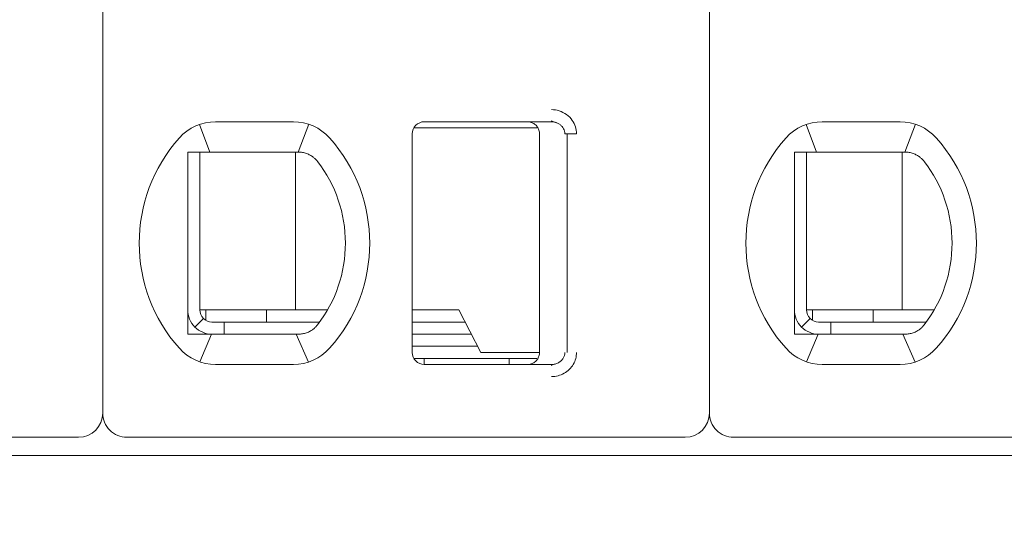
# Model space of a CAD drawing. Header units: millimetres. Extents: x -1114 to 1396, y -630 to 631.
# Tile 442 of 656: x 399.21 to 407.33, y -472.77 to -468.61. Entities that reach past the tile are written whole.
import ezdxf

# ---------------------------------------------------------------- set-up
doc = ezdxf.new("R2010")
doc.units = ezdxf.units.MM
doc.header["$MEASUREMENT"] = 0

msp = doc.modelspace()

# ---------------------------------------------------------------- linework, layer by layer
at = {"lineweight": 18}
for points, knots in [([(1038.9843, -629.7647), (1038.9843, -629.7647), (-1111.4882, -629.7647), (-1111.4882, -629.7647), (-1111.4882, -629.7647), (-1111.4882, -629.7647), (-1111.4882, 630.7883), (-1111.4882, 630.7883), (-1111.4882, 630.7883), (-1111.4882, 630.7883), (1038.9843, 630.7883), (1038.9843, 630.7883)], [0, 0, 0, 0, 0.333333, 0.333333, 0.333333, 0.333333, 0.666667, 0.666667, 0.666667, 0.666667, 1, 1, 1, 1]), ([(403.5927, -469.3466), (403.6147, -469.3464), (403.6358, -469.3497), (403.6569, -469.3565), (403.6569, -469.3565), (403.678, -469.3633), (403.6991, -469.3735), (403.7177, -469.3871), (403.7177, -469.3871), (403.7362, -469.4008), (403.7523, -469.4177), (403.7645, -469.435), (403.7645, -469.435), (403.7767, -469.4522), (403.785, -469.4697), (403.7907, -469.4882), (403.7907, -469.4882), (403.7965, -469.5067), (403.7996, -469.5263), (403.7997, -469.5466)], [0, 0, 0, 0, 0.2, 0.2, 0.2, 0.2, 0.4, 0.4, 0.4, 0.4, 0.6, 0.6, 0.6, 0.6, 0.8, 0.8, 0.8, 0.8, 1, 1, 1, 1]), ([(402.5452, -469.4466), (402.5187, -469.4466), (402.4933, -469.4571), (402.4745, -469.4759), (402.4745, -469.4759), (402.4558, -469.4946), (402.4452, -469.5201), (402.4452, -469.5466)], [0, 0, 0, 0, 0.5, 0.5, 0.5, 0.5, 1, 1, 1, 1]), ([(402.5452, -469.4466), (402.5187, -469.4466), (402.4933, -469.4571), (402.4745, -469.4759), (402.4745, -469.4759), (402.4558, -469.4946), (402.4452, -469.5201), (402.4452, -469.5466)], [0, 0, 0, 0, 0.5, 0.5, 0.5, 0.5, 1, 1, 1, 1]), ([(403.3952, -469.4466), (403.4058, -469.4466), (403.4162, -469.4483), (403.4262, -469.4515), (403.4262, -469.4515), (403.4362, -469.4548), (403.4457, -469.4596), (403.4541, -469.4658), (403.4541, -469.4658), (403.4626, -469.4719), (403.4701, -469.4794), (403.4762, -469.4879), (403.4762, -469.4879), (403.4823, -469.4964), (403.4872, -469.5059), (403.4904, -469.5158), (403.4904, -469.5158), (403.4936, -469.5258), (403.4952, -469.5362), (403.4952, -469.5466)], [0, 0, 0, 0, 0.2, 0.2, 0.2, 0.2, 0.4, 0.4, 0.4, 0.4, 0.6, 0.6, 0.6, 0.6, 0.8, 0.8, 0.8, 0.8, 1, 1, 1, 1]), ([(403.5927, -469.4466), (403.6014, -469.4466), (403.6102, -469.4475), (403.6187, -469.4494), (403.6187, -469.4494), (403.627, -469.4512), (403.6352, -469.454), (403.6429, -469.4575), (403.6429, -469.4575), (403.6505, -469.461), (403.6577, -469.4654), (403.6642, -469.4704), (403.6642, -469.4704), (403.6704, -469.4752), (403.676, -469.4806), (403.6809, -469.4865), (403.6809, -469.4865), (403.6855, -469.4919), (403.6894, -469.4978), (403.6926, -469.5041), (403.6926, -469.5041), (403.6959, -469.5103), (403.6984, -469.5169), (403.7002, -469.5236), (403.7002, -469.5236), (403.7021, -469.5312), (403.7031, -469.5389), (403.7031, -469.5466)], [0, 0, 0, 0, 0.142857, 0.142857, 0.142857, 0.142857, 0.285714, 0.285714, 0.285714, 0.285714, 0.428571, 0.428571, 0.428571, 0.428571, 0.571429, 0.571429, 0.571429, 0.571429, 0.714286, 0.714286, 0.714286, 0.714286, 0.857143, 0.857143, 0.857143, 0.857143, 1, 1, 1, 1]), ([(400.5952, -469.6966), (400.602, -469.6966), (400.6088, -469.6966), (400.6156, -469.6966), (400.6156, -469.6966), (400.6224, -469.6966), (400.6292, -469.6966), (400.6361, -469.6966), (400.6361, -469.6966), (400.643, -469.6966), (400.6498, -469.6966), (400.6567, -469.6966)], [0, 0, 0, 0, 0.333333, 0.333333, 0.333333, 0.333333, 0.666667, 0.666667, 0.666667, 0.666667, 1, 1, 1, 1]), ([(400.5952, -469.6966), (400.5952, -469.7475), (400.5952, -469.8), (400.5952, -469.855), (400.5952, -469.855), (400.5952, -469.8824), (400.5952, -469.9105), (400.5952, -469.9395), (400.5952, -469.9395), (400.5952, -469.9539), (400.5952, -469.9686), (400.5952, -469.9835), (400.5952, -469.9835), (400.5952, -469.9984), (400.5952, -470.0136), (400.5952, -470.029), (400.5952, -470.029), (400.5952, -470.0597), (400.5952, -470.0913), (400.5952, -470.124), (400.5952, -470.124), (400.5952, -470.1567), (400.5952, -470.1905), (400.5952, -470.2259), (400.5952, -470.2259), (400.5952, -470.2436), (400.5952, -470.2615), (400.5952, -470.2796), (400.5952, -470.2796), (400.5952, -470.2977), (400.5952, -470.316), (400.5952, -470.3345), (400.5952, -470.3345), (400.5952, -470.353), (400.5952, -470.3717), (400.5952, -470.3907), (400.5952, -470.3907), (400.5952, -470.4097), (400.5952, -470.4289), (400.5952, -470.4479), (400.5952, -470.4479), (400.5952, -470.486), (400.5952, -470.5235), (400.5952, -470.5606), (400.5952, -470.5606), (400.5952, -470.5699), (400.5952, -470.5791), (400.5952, -470.5883), (400.5952, -470.5883), (400.5952, -470.5975), (400.5952, -470.6067), (400.5952, -470.6158), (400.5952, -470.6158), (400.5952, -470.634), (400.5952, -470.6519), (400.5952, -470.6693), (400.5952, -470.6693), (400.5952, -470.7043), (400.5952, -470.7379), (400.5952, -470.7706), (400.5952, -470.7706), (400.5952, -470.7869), (400.5952, -470.803), (400.5952, -470.8189), (400.5952, -470.8189), (400.5952, -470.8347), (400.5952, -470.8504), (400.5952, -470.8657), (400.5952, -470.8657), (400.5952, -470.8964), (400.5952, -470.9259), (400.5952, -470.9547), (400.5952, -470.9547), (400.5952, -470.9835), (400.5952, -471.0114), (400.5952, -471.0388), (400.5952, -471.0388), (400.5952, -471.0935), (400.5952, -471.1458), (400.5952, -471.1966)], [0, 0, 0, 0, 0.05, 0.05, 0.05, 0.05, 0.1, 0.1, 0.1, 0.1, 0.15, 0.15, 0.15, 0.15, 0.2, 0.2, 0.2, 0.2, 0.25, 0.25, 0.25, 0.25, 0.3, 0.3, 0.3, 0.3, 0.35, 0.35, 0.35, 0.35, 0.4, 0.4, 0.4, 0.4, 0.45, 0.45, 0.45, 0.45, 0.5, 0.5, 0.5, 0.5, 0.55, 0.55, 0.55, 0.55, 0.6, 0.6, 0.6, 0.6, 0.65, 0.65, 0.65, 0.65, 0.7, 0.7, 0.7, 0.7, 0.75, 0.75, 0.75, 0.75, 0.8, 0.8, 0.8, 0.8, 0.85, 0.85, 0.85, 0.85, 0.9, 0.9, 0.9, 0.9, 0.95, 0.95, 0.95, 0.95, 1, 1, 1, 1]), ([(400.8244, -469.6966), (400.8193, -469.6966), (400.8141, -469.6966), (400.8088, -469.6966), (400.8088, -469.6966), (400.8035, -469.6966), (400.7982, -469.6966), (400.7928, -469.6966), (400.7928, -469.6966), (400.7874, -469.6966), (400.7819, -469.6966), (400.7763, -469.6966), (400.7763, -469.6966), (400.7706, -469.6966), (400.7648, -469.6966), (400.7588, -469.6966), (400.7588, -469.6966), (400.7529, -469.6966), (400.7467, -469.6966), (400.7405, -469.6966), (400.7405, -469.6966), (400.7342, -469.6966), (400.7278, -469.6966), (400.7212, -469.6966), (400.7212, -469.6966), (400.7146, -469.6966), (400.7078, -469.6966), (400.7009, -469.6966), (400.7009, -469.6966), (400.6939, -469.6966), (400.6868, -469.6966), (400.6794, -469.6966), (400.6794, -469.6966), (400.6721, -469.6966), (400.6645, -469.6966), (400.6567, -469.6966)], [0, 0, 0, 0, 0.111111, 0.111111, 0.111111, 0.111111, 0.222222, 0.222222, 0.222222, 0.222222, 0.333333, 0.333333, 0.333333, 0.333333, 0.444444, 0.444444, 0.444444, 0.444444, 0.555556, 0.555556, 0.555556, 0.555556, 0.666667, 0.666667, 0.666667, 0.666667, 0.777778, 0.777778, 0.777778, 0.777778, 0.888889, 0.888889, 0.888889, 0.888889, 1, 1, 1, 1]), ([(401.5076, -469.6966), (401.5029, -469.6966), (401.4983, -469.6966), (401.4936, -469.6966), (401.4936, -469.6966), (401.4889, -469.6966), (401.4843, -469.6966), (401.4797, -469.6966), (401.4797, -469.6966), (401.4751, -469.6966), (401.4706, -469.6966), (401.4661, -469.6966)], [0, 0, 0, 0, 0.333333, 0.333333, 0.333333, 0.333333, 0.666667, 0.666667, 0.666667, 0.666667, 1, 1, 1, 1]), ([(401.6053, -469.7221), (401.595, -469.7163), (401.5843, -469.7115), (401.5735, -469.7078), (401.5735, -469.7078), (401.5627, -469.704), (401.5517, -469.7012), (401.5407, -469.6994), (401.5407, -469.6994), (401.5297, -469.6975), (401.5186, -469.6966), (401.5076, -469.6966)], [0, 0, 0, 0, 0.333333, 0.333333, 0.333333, 0.333333, 0.666667, 0.666667, 0.666667, 0.666667, 1, 1, 1, 1]), ([(401.6659, -469.7744), (401.6607, -469.7676), (401.6549, -469.761), (401.6486, -469.7547), (401.6486, -469.7547), (401.6423, -469.7485), (401.6355, -469.7425), (401.6282, -469.737), (401.6282, -469.737), (401.621, -469.7316), (401.6133, -469.7266), (401.6053, -469.7221)], [0, 0, 0, 0, 0.333333, 0.333333, 0.333333, 0.333333, 0.666667, 0.666667, 0.666667, 0.666667, 1, 1, 1, 1]), ([(405.5952, -469.6966), (405.602, -469.6966), (405.6088, -469.6966), (405.6156, -469.6966), (405.6156, -469.6966), (405.6224, -469.6966), (405.6292, -469.6966), (405.6361, -469.6966), (405.6361, -469.6966), (405.643, -469.6966), (405.6498, -469.6966), (405.6567, -469.6966)], [0, 0, 0, 0, 0.333333, 0.333333, 0.333333, 0.333333, 0.666667, 0.666667, 0.666667, 0.666667, 1, 1, 1, 1]), ([(405.5952, -469.6966), (405.5952, -469.7475), (405.5952, -469.8), (405.5952, -469.855), (405.5952, -469.855), (405.5952, -469.8824), (405.5952, -469.9105), (405.5952, -469.9395), (405.5952, -469.9395), (405.5952, -469.9539), (405.5952, -469.9686), (405.5952, -469.9835), (405.5952, -469.9835), (405.5952, -469.9984), (405.5952, -470.0136), (405.5952, -470.029), (405.5952, -470.029), (405.5952, -470.0597), (405.5952, -470.0913), (405.5952, -470.124), (405.5952, -470.124), (405.5952, -470.1567), (405.5952, -470.1905), (405.5952, -470.2259), (405.5952, -470.2259), (405.5952, -470.2436), (405.5952, -470.2615), (405.5952, -470.2796), (405.5952, -470.2796), (405.5952, -470.2977), (405.5952, -470.316), (405.5952, -470.3345), (405.5952, -470.3345), (405.5952, -470.353), (405.5952, -470.3717), (405.5952, -470.3907), (405.5952, -470.3907), (405.5952, -470.4097), (405.5952, -470.4289), (405.5952, -470.4479), (405.5952, -470.4479), (405.5952, -470.486), (405.5952, -470.5235), (405.5952, -470.5606), (405.5952, -470.5606), (405.5952, -470.5699), (405.5952, -470.5791), (405.5952, -470.5883), (405.5952, -470.5883), (405.5952, -470.5975), (405.5952, -470.6067), (405.5952, -470.6158), (405.5952, -470.6158), (405.5952, -470.634), (405.5952, -470.6519), (405.5952, -470.6693), (405.5952, -470.6693), (405.5952, -470.7043), (405.5952, -470.7379), (405.5952, -470.7706), (405.5952, -470.7706), (405.5952, -470.7869), (405.5952, -470.803), (405.5952, -470.8189), (405.5952, -470.8189), (405.5952, -470.8347), (405.5952, -470.8504), (405.5952, -470.8657), (405.5952, -470.8657), (405.5952, -470.8964), (405.5952, -470.9259), (405.5952, -470.9547), (405.5952, -470.9547), (405.5952, -470.9835), (405.5952, -471.0114), (405.5952, -471.0388), (405.5952, -471.0388), (405.5952, -471.0935), (405.5952, -471.1458), (405.5952, -471.1966)], [0, 0, 0, 0, 0.05, 0.05, 0.05, 0.05, 0.1, 0.1, 0.1, 0.1, 0.15, 0.15, 0.15, 0.15, 0.2, 0.2, 0.2, 0.2, 0.25, 0.25, 0.25, 0.25, 0.3, 0.3, 0.3, 0.3, 0.35, 0.35, 0.35, 0.35, 0.4, 0.4, 0.4, 0.4, 0.45, 0.45, 0.45, 0.45, 0.5, 0.5, 0.5, 0.5, 0.55, 0.55, 0.55, 0.55, 0.6, 0.6, 0.6, 0.6, 0.65, 0.65, 0.65, 0.65, 0.7, 0.7, 0.7, 0.7, 0.75, 0.75, 0.75, 0.75, 0.8, 0.8, 0.8, 0.8, 0.85, 0.85, 0.85, 0.85, 0.9, 0.9, 0.9, 0.9, 0.95, 0.95, 0.95, 0.95, 1, 1, 1, 1]), ([(405.8244, -469.6966), (405.8193, -469.6966), (405.8141, -469.6966), (405.8088, -469.6966), (405.8088, -469.6966), (405.8035, -469.6966), (405.7982, -469.6966), (405.7928, -469.6966), (405.7928, -469.6966), (405.7874, -469.6966), (405.7819, -469.6966), (405.7763, -469.6966), (405.7763, -469.6966), (405.7706, -469.6966), (405.7648, -469.6966), (405.7588, -469.6966), (405.7588, -469.6966), (405.7529, -469.6966), (405.7467, -469.6966), (405.7405, -469.6966), (405.7405, -469.6966), (405.7342, -469.6966), (405.7278, -469.6966), (405.7212, -469.6966), (405.7212, -469.6966), (405.7146, -469.6966), (405.7078, -469.6966), (405.7009, -469.6966), (405.7009, -469.6966), (405.6939, -469.6966), (405.6868, -469.6966), (405.6794, -469.6966), (405.6794, -469.6966), (405.6721, -469.6966), (405.6645, -469.6966), (405.6567, -469.6966)], [0, 0, 0, 0, 0.111111, 0.111111, 0.111111, 0.111111, 0.222222, 0.222222, 0.222222, 0.222222, 0.333333, 0.333333, 0.333333, 0.333333, 0.444444, 0.444444, 0.444444, 0.444444, 0.555556, 0.555556, 0.555556, 0.555556, 0.666667, 0.666667, 0.666667, 0.666667, 0.777778, 0.777778, 0.777778, 0.777778, 0.888889, 0.888889, 0.888889, 0.888889, 1, 1, 1, 1]), ([(406.5076, -469.6966), (406.5029, -469.6966), (406.4983, -469.6966), (406.4936, -469.6966), (406.4936, -469.6966), (406.4889, -469.6966), (406.4843, -469.6966), (406.4797, -469.6966), (406.4797, -469.6966), (406.4751, -469.6966), (406.4706, -469.6966), (406.4661, -469.6966)], [0, 0, 0, 0, 0.333333, 0.333333, 0.333333, 0.333333, 0.666667, 0.666667, 0.666667, 0.666667, 1, 1, 1, 1]), ([(406.6053, -469.7221), (406.595, -469.7163), (406.5843, -469.7115), (406.5735, -469.7078), (406.5735, -469.7078), (406.5627, -469.704), (406.5517, -469.7012), (406.5407, -469.6994), (406.5407, -469.6994), (406.5297, -469.6975), (406.5186, -469.6966), (406.5076, -469.6966)], [0, 0, 0, 0, 0.333333, 0.333333, 0.333333, 0.333333, 0.666667, 0.666667, 0.666667, 0.666667, 1, 1, 1, 1]), ([(406.6659, -469.7744), (406.6607, -469.7676), (406.6549, -469.761), (406.6486, -469.7547), (406.6486, -469.7547), (406.6423, -469.7485), (406.6355, -469.7425), (406.6282, -469.737), (406.6282, -469.737), (406.621, -469.7316), (406.6133, -469.7266), (406.6053, -469.7221)], [0, 0, 0, 0, 0.333333, 0.333333, 0.333333, 0.333333, 0.666667, 0.666667, 0.666667, 0.666667, 1, 1, 1, 1]), ([(400.5952, -470.9966), (400.5952, -471.0496), (400.6163, -471.1005), (400.6538, -471.138), (400.6538, -471.138), (400.6913, -471.1755), (400.7422, -471.1966), (400.7952, -471.1966)], [0, 0, 0, 0, 0.5, 0.5, 0.5, 0.5, 1, 1, 1, 1]), ([(400.6952, -470.9966), (400.6952, -471.0231), (400.7058, -471.0486), (400.7245, -471.0673), (400.7245, -471.0673), (400.7433, -471.0861), (400.7687, -471.0966), (400.7952, -471.0966)], [0, 0, 0, 0, 0.5, 0.5, 0.5, 0.5, 1, 1, 1, 1]), ([(405.5952, -470.9966), (405.5952, -471.0496), (405.6163, -471.1005), (405.6538, -471.138), (405.6538, -471.138), (405.6913, -471.1755), (405.7422, -471.1966), (405.7952, -471.1966)], [0, 0, 0, 0, 0.5, 0.5, 0.5, 0.5, 1, 1, 1, 1]), ([(405.6952, -470.9966), (405.6952, -471.0231), (405.7058, -471.0486), (405.7245, -471.0673), (405.7245, -471.0673), (405.7433, -471.0861), (405.7687, -471.0966), (405.7952, -471.0966)], [0, 0, 0, 0, 0.5, 0.5, 0.5, 0.5, 1, 1, 1, 1]), ([(401.6053, -471.1711), (401.6136, -471.1665), (401.6214, -471.1613), (401.6287, -471.1558), (401.6287, -471.1558), (401.636, -471.1502), (401.6428, -471.1443), (401.649, -471.1381), (401.649, -471.1381), (401.6552, -471.1319), (401.6608, -471.1254), (401.6659, -471.1188)], [0, 0, 0, 0, 0.333333, 0.333333, 0.333333, 0.333333, 0.666667, 0.666667, 0.666667, 0.666667, 1, 1, 1, 1]), ([(406.6053, -471.1711), (406.6136, -471.1665), (406.6214, -471.1613), (406.6287, -471.1558), (406.6287, -471.1558), (406.636, -471.1502), (406.6428, -471.1443), (406.649, -471.1381), (406.649, -471.1381), (406.6552, -471.1319), (406.6608, -471.1254), (406.6659, -471.1188)], [0, 0, 0, 0, 0.333333, 0.333333, 0.333333, 0.333333, 0.666667, 0.666667, 0.666667, 0.666667, 1, 1, 1, 1]), ([(400.5952, -471.1966), (400.6021, -471.1966), (400.609, -471.1966), (400.6158, -471.1966), (400.6158, -471.1966), (400.6227, -471.1966), (400.6295, -471.1966), (400.6363, -471.1966), (400.6363, -471.1966), (400.6431, -471.1966), (400.6499, -471.1966), (400.6567, -471.1966)], [0, 0, 0, 0, 0.333333, 0.333333, 0.333333, 0.333333, 0.666667, 0.666667, 0.666667, 0.666667, 1, 1, 1, 1]), ([(400.6567, -471.1966), (400.6645, -471.1966), (400.6721, -471.1966), (400.6794, -471.1966), (400.6794, -471.1966), (400.6868, -471.1966), (400.6939, -471.1966), (400.7009, -471.1966), (400.7009, -471.1966), (400.7078, -471.1966), (400.7146, -471.1966), (400.7212, -471.1966), (400.7212, -471.1966), (400.7278, -471.1966), (400.7342, -471.1966), (400.7404, -471.1966), (400.7404, -471.1966), (400.7467, -471.1966), (400.7529, -471.1966), (400.7588, -471.1966), (400.7588, -471.1966), (400.7648, -471.1966), (400.7706, -471.1966), (400.7763, -471.1966), (400.7763, -471.1966), (400.7819, -471.1966), (400.7874, -471.1966), (400.7928, -471.1966), (400.7928, -471.1966), (400.7982, -471.1966), (400.8035, -471.1966), (400.8088, -471.1966), (400.8088, -471.1966), (400.8141, -471.1966), (400.8193, -471.1966), (400.8244, -471.1966)], [0, 0, 0, 0, 0.111111, 0.111111, 0.111111, 0.111111, 0.222222, 0.222222, 0.222222, 0.222222, 0.333333, 0.333333, 0.333333, 0.333333, 0.444444, 0.444444, 0.444444, 0.444444, 0.555556, 0.555556, 0.555556, 0.555556, 0.666667, 0.666667, 0.666667, 0.666667, 0.777778, 0.777778, 0.777778, 0.777778, 0.888889, 0.888889, 0.888889, 0.888889, 1, 1, 1, 1]), ([(401.4661, -471.1966), (401.4706, -471.1966), (401.4751, -471.1966), (401.4797, -471.1966), (401.4797, -471.1966), (401.4843, -471.1966), (401.489, -471.1966), (401.4936, -471.1966), (401.4936, -471.1966), (401.4983, -471.1966), (401.503, -471.1966), (401.5076, -471.1966)], [0, 0, 0, 0, 0.333333, 0.333333, 0.333333, 0.333333, 0.666667, 0.666667, 0.666667, 0.666667, 1, 1, 1, 1]), ([(401.6053, -471.1711), (401.5952, -471.1768), (401.5847, -471.1815), (401.574, -471.1853), (401.574, -471.1853), (401.5632, -471.1891), (401.5523, -471.1919), (401.5412, -471.1938), (401.5412, -471.1938), (401.5301, -471.1957), (401.5189, -471.1966), (401.5076, -471.1966)], [0, 0, 0, 0, 0.333333, 0.333333, 0.333333, 0.333333, 0.666667, 0.666667, 0.666667, 0.666667, 1, 1, 1, 1]), ([(405.5952, -471.1966), (405.6021, -471.1966), (405.609, -471.1966), (405.6158, -471.1966), (405.6158, -471.1966), (405.6227, -471.1966), (405.6295, -471.1966), (405.6363, -471.1966), (405.6363, -471.1966), (405.6431, -471.1966), (405.6499, -471.1966), (405.6567, -471.1966)], [0, 0, 0, 0, 0.333333, 0.333333, 0.333333, 0.333333, 0.666667, 0.666667, 0.666667, 0.666667, 1, 1, 1, 1]), ([(405.6567, -471.1966), (405.6645, -471.1966), (405.6721, -471.1966), (405.6794, -471.1966), (405.6794, -471.1966), (405.6868, -471.1966), (405.6939, -471.1966), (405.7009, -471.1966), (405.7009, -471.1966), (405.7078, -471.1966), (405.7146, -471.1966), (405.7212, -471.1966), (405.7212, -471.1966), (405.7278, -471.1966), (405.7342, -471.1966), (405.7404, -471.1966), (405.7404, -471.1966), (405.7467, -471.1966), (405.7529, -471.1966), (405.7588, -471.1966), (405.7588, -471.1966), (405.7648, -471.1966), (405.7706, -471.1966), (405.7763, -471.1966), (405.7763, -471.1966), (405.7819, -471.1966), (405.7874, -471.1966), (405.7928, -471.1966), (405.7928, -471.1966), (405.7982, -471.1966), (405.8035, -471.1966), (405.8088, -471.1966), (405.8088, -471.1966), (405.8141, -471.1966), (405.8193, -471.1966), (405.8244, -471.1966)], [0, 0, 0, 0, 0.111111, 0.111111, 0.111111, 0.111111, 0.222222, 0.222222, 0.222222, 0.222222, 0.333333, 0.333333, 0.333333, 0.333333, 0.444444, 0.444444, 0.444444, 0.444444, 0.555556, 0.555556, 0.555556, 0.555556, 0.666667, 0.666667, 0.666667, 0.666667, 0.777778, 0.777778, 0.777778, 0.777778, 0.888889, 0.888889, 0.888889, 0.888889, 1, 1, 1, 1]), ([(406.4661, -471.1966), (406.4706, -471.1966), (406.4751, -471.1966), (406.4797, -471.1966), (406.4797, -471.1966), (406.4843, -471.1966), (406.489, -471.1966), (406.4936, -471.1966), (406.4936, -471.1966), (406.4983, -471.1966), (406.503, -471.1966), (406.5076, -471.1966)], [0, 0, 0, 0, 0.333333, 0.333333, 0.333333, 0.333333, 0.666667, 0.666667, 0.666667, 0.666667, 1, 1, 1, 1]), ([(406.6053, -471.1711), (406.5952, -471.1768), (406.5847, -471.1815), (406.574, -471.1853), (406.574, -471.1853), (406.5632, -471.1891), (406.5523, -471.1919), (406.5412, -471.1938), (406.5412, -471.1938), (406.5301, -471.1957), (406.5189, -471.1966), (406.5076, -471.1966)], [0, 0, 0, 0, 0.333333, 0.333333, 0.333333, 0.333333, 0.666667, 0.666667, 0.666667, 0.666667, 1, 1, 1, 1]), ([(402.4452, -471.3466), (402.4452, -471.3731), (402.4558, -471.3986), (402.4745, -471.4173), (402.4745, -471.4173), (402.4933, -471.4361), (402.5187, -471.4466), (402.5452, -471.4466)], [0, 0, 0, 0, 0.5, 0.5, 0.5, 0.5, 1, 1, 1, 1]), ([(402.4452, -471.3466), (402.4452, -471.3731), (402.4558, -471.3986), (402.4745, -471.4173), (402.4745, -471.4173), (402.4933, -471.4361), (402.5187, -471.4466), (402.5452, -471.4466)], [0, 0, 0, 0, 0.5, 0.5, 0.5, 0.5, 1, 1, 1, 1]), ([(403.4952, -471.3466), (403.4952, -471.357), (403.4936, -471.3675), (403.4904, -471.3774), (403.4904, -471.3774), (403.4872, -471.3874), (403.4823, -471.3968), (403.4762, -471.4053), (403.4762, -471.4053), (403.4701, -471.4138), (403.4627, -471.4212), (403.4542, -471.4274), (403.4542, -471.4274), (403.4458, -471.4335), (403.4363, -471.4384), (403.4263, -471.4416), (403.4263, -471.4416), (403.4164, -471.4449), (403.4058, -471.4466), (403.3952, -471.4466)], [0, 0, 0, 0, 0.2, 0.2, 0.2, 0.2, 0.4, 0.4, 0.4, 0.4, 0.6, 0.6, 0.6, 0.6, 0.8, 0.8, 0.8, 0.8, 1, 1, 1, 1]), ([(403.7031, -471.3466), (403.7031, -471.3551), (403.7019, -471.3636), (403.6996, -471.3718), (403.6996, -471.3718), (403.6972, -471.38), (403.6937, -471.3878), (403.6893, -471.3951), (403.6893, -471.3951), (403.6847, -471.4026), (403.6791, -471.4095), (403.6726, -471.4156), (403.6726, -471.4156), (403.666, -471.4219), (403.6586, -471.4273), (403.6505, -471.4318), (403.6505, -471.4318), (403.6419, -471.4366), (403.6327, -471.4402), (403.6231, -471.4427), (403.6231, -471.4427), (403.6132, -471.4453), (403.6029, -471.4466), (403.5927, -471.4466)], [0, 0, 0, 0, 0.166667, 0.166667, 0.166667, 0.166667, 0.333333, 0.333333, 0.333333, 0.333333, 0.5, 0.5, 0.5, 0.5, 0.666667, 0.666667, 0.666667, 0.666667, 0.833333, 0.833333, 0.833333, 0.833333, 1, 1, 1, 1]), ([(403.7997, -471.3466), (403.7997, -471.364), (403.7975, -471.3808), (403.793, -471.3973), (403.793, -471.3973), (403.7884, -471.4139), (403.7816, -471.4302), (403.7728, -471.4453), (403.7728, -471.4453), (403.7639, -471.4604), (403.7532, -471.4743), (403.7403, -471.4868), (403.7403, -471.4868), (403.7275, -471.4994), (403.7126, -471.5105), (403.6969, -471.5194), (403.6969, -471.5194), (403.6812, -471.5283), (403.6647, -471.535), (403.6473, -471.5395), (403.6473, -471.5395), (403.63, -471.544), (403.6118, -471.5464), (403.5927, -471.5466)], [0, 0, 0, 0, 0.166667, 0.166667, 0.166667, 0.166667, 0.333333, 0.333333, 0.333333, 0.333333, 0.5, 0.5, 0.5, 0.5, 0.666667, 0.666667, 0.666667, 0.666667, 0.833333, 0.833333, 0.833333, 0.833333, 1, 1, 1, 1]), ([(399.8952, -471.8466), (399.8952, -471.8996), (399.9163, -471.9505), (399.9538, -471.988), (399.9538, -471.988), (399.9913, -472.0255), (400.0422, -472.0466), (400.0952, -472.0466)], [0, 0, 0, 0, 0.5, 0.5, 0.5, 0.5, 1, 1, 1, 1]), ([(404.8952, -471.8466), (404.8952, -471.8996), (404.9163, -471.9505), (404.9538, -471.988), (404.9538, -471.988), (404.9913, -472.0255), (405.0422, -472.0466), (405.0952, -472.0466)], [0, 0, 0, 0, 0.5, 0.5, 0.5, 0.5, 1, 1, 1, 1])]:
    msp.add_open_spline(points, degree=3, knots=knots, dxfattribs=at)
for points in [[(399.8952, -461.4266), (399.8952, -461.4266), (399.8952, -471.8466), (399.8952, -471.8466)], [(399.8952, -461.4266), (399.8952, -461.4266), (399.8952, -471.8466), (399.8952, -471.8466)], [(404.8952, -461.4266), (404.8952, -461.4266), (404.8952, -471.8466), (404.8952, -471.8466)], [(404.8952, -461.4266), (404.8952, -461.4266), (404.8952, -471.8466), (404.8952, -471.8466)], [(400.8244, -469.4466), (400.7106, -469.4466), (400.6022, -469.4951), (400.5263, -469.5799)], [(400.8244, -469.4466), (400.7106, -469.4466), (400.6022, -469.4951), (400.5263, -469.5799)], [(400.8244, -469.4466), (400.8244, -469.4466), (401.4661, -469.4466), (401.4661, -469.4466)], [(400.8244, -469.4466), (400.8244, -469.4466), (401.4661, -469.4466), (401.4661, -469.4466)], [(401.7642, -469.5799), (401.6883, -469.4951), (401.5799, -469.4466), (401.4661, -469.4466)], [(401.7642, -469.5799), (401.6883, -469.4951), (401.5799, -469.4466), (401.4661, -469.4466)], [(402.5452, -469.4466), (402.5452, -469.4466), (403.5927, -469.4466), (403.5927, -469.4466)], [(402.5452, -469.4466), (402.5452, -469.4466), (403.5927, -469.4466), (403.5927, -469.4466)], [(403.5927, -469.4466), (403.5927, -469.4466), (403.3952, -469.4466), (403.3952, -469.4466)], [(403.5916, -469.4397), (403.5916, -469.4397), (403.6353, -469.4544), (403.6353, -469.4544)], [(405.8244, -469.4466), (405.7106, -469.4466), (405.6022, -469.4951), (405.5263, -469.5799)], [(405.8244, -469.4466), (405.7106, -469.4466), (405.6022, -469.4951), (405.5263, -469.5799)], [(405.8244, -469.4466), (405.8244, -469.4466), (406.4661, -469.4466), (406.4661, -469.4466)], [(405.8244, -469.4466), (405.8244, -469.4466), (406.4661, -469.4466), (406.4661, -469.4466)], [(406.7642, -469.5799), (406.6883, -469.4951), (406.5799, -469.4466), (406.4661, -469.4466)], [(406.7642, -469.5799), (406.6883, -469.4951), (406.5799, -469.4466), (406.4661, -469.4466)], [(400.6937, -469.4686), (400.6937, -469.4686), (400.7781, -469.6966), (400.7781, -469.6966)], [(401.5925, -469.4671), (401.5925, -469.4671), (401.5069, -469.6966), (401.5069, -469.6966)], [(403.1261, -469.4966), (403.1261, -469.4966), (402.4586, -469.4966), (402.4586, -469.4966)], [(403.4754, -469.4966), (403.4754, -469.4966), (403.1261, -469.4966), (403.1261, -469.4966)], [(405.6937, -469.4686), (405.6937, -469.4686), (405.7781, -469.6966), (405.7781, -469.6966)], [(406.5925, -469.4671), (406.5925, -469.4671), (406.5069, -469.6966), (406.5069, -469.6966)], [(400.5263, -469.5799), (400.0849, -470.0734), (400.0849, -470.8198), (400.5263, -471.3133)], [(400.5263, -469.5799), (400.0849, -470.0734), (400.0849, -470.8198), (400.5263, -471.3133)], [(401.7642, -471.3133), (402.2056, -470.8198), (402.2056, -470.0734), (401.7642, -469.5799)], [(401.7642, -471.3133), (402.2056, -470.8198), (402.2056, -470.0734), (401.7642, -469.5799)], [(402.4452, -471.3466), (402.4452, -471.3466), (402.4452, -469.5466), (402.4452, -469.5466)], [(402.4452, -471.3466), (402.4452, -471.3466), (402.4452, -469.5466), (402.4452, -469.5466)], [(403.4952, -471.3466), (403.4952, -471.3466), (403.4952, -469.5466), (403.4952, -469.5466)], [(403.7031, -469.5466), (403.7031, -469.5466), (403.7997, -469.5466), (403.7997, -469.5466)], [(403.723, -471.3466), (403.723, -471.3466), (403.723, -469.5466), (403.723, -469.5466)], [(405.5263, -469.5799), (405.0849, -470.0734), (405.0849, -470.8198), (405.5263, -471.3133)], [(405.5263, -469.5799), (405.0849, -470.0734), (405.0849, -470.8198), (405.5263, -471.3133)], [(406.7642, -471.3133), (407.2056, -470.8198), (407.2056, -470.0734), (406.7642, -469.5799)], [(406.7642, -471.3133), (407.2056, -470.8198), (407.2056, -470.0734), (406.7642, -469.5799)], [(400.6952, -469.6966), (400.6952, -469.6966), (400.6952, -470.9966), (400.6952, -470.9966)], [(401.4661, -469.6966), (401.4661, -469.6966), (400.8244, -469.6966), (400.8244, -469.6966)], [(401.4843, -469.6966), (401.4843, -469.6966), (401.4843, -470.9966), (401.4843, -470.9966)], [(405.6952, -469.6966), (405.6952, -469.6966), (405.6952, -470.9966), (405.6952, -470.9966)], [(406.4661, -469.6966), (406.4661, -469.6966), (405.8244, -469.6966), (405.8244, -469.6966)], [(406.4843, -469.6966), (406.4843, -469.6966), (406.4843, -470.9966), (406.4843, -470.9966)], [(401.8952, -470.4466), (401.8952, -470.2033), (401.8146, -469.9669), (401.6659, -469.7744)], [(406.8952, -470.4466), (406.8952, -470.2033), (406.8146, -469.9669), (406.6659, -469.7744)], [(401.6659, -471.1188), (401.8146, -470.9263), (401.8952, -470.6899), (401.8952, -470.4466)], [(406.6659, -471.1188), (406.8146, -470.9263), (406.8952, -470.6899), (406.8952, -470.4466)], [(400.7245, -471.0673), (400.7245, -471.0673), (400.6538, -471.138), (400.6538, -471.138)], [(400.6952, -470.9966), (400.6952, -470.9966), (401.4548, -470.9966), (401.4548, -470.9966)], [(400.7452, -471.0832), (400.7452, -471.0832), (400.7452, -470.9966), (400.7452, -470.9966)], [(401.2452, -471.0966), (401.2452, -471.0966), (401.2452, -470.9966), (401.2452, -470.9966)], [(401.4548, -470.9966), (401.4548, -470.9966), (401.5056, -470.9966), (401.5056, -470.9966)], [(401.7479, -470.9966), (401.7479, -470.9966), (401.5056, -470.9966), (401.5056, -470.9966)], [(402.8296, -470.9966), (402.8296, -470.9966), (402.4452, -470.9966), (402.4452, -470.9966)], [(403.0101, -471.3466), (403.0101, -471.3466), (402.8296, -470.9966), (402.8296, -470.9966)], [(405.7245, -471.0673), (405.7245, -471.0673), (405.6538, -471.138), (405.6538, -471.138)], [(405.6952, -470.9966), (405.6952, -470.9966), (406.4548, -470.9966), (406.4548, -470.9966)], [(405.7452, -471.0832), (405.7452, -471.0832), (405.7452, -470.9966), (405.7452, -470.9966)], [(406.2452, -471.0966), (406.2452, -471.0966), (406.2452, -470.9966), (406.2452, -470.9966)], [(406.4548, -470.9966), (406.4548, -470.9966), (406.5056, -470.9966), (406.5056, -470.9966)], [(406.7479, -470.9966), (406.7479, -470.9966), (406.5056, -470.9966), (406.5056, -470.9966)], [(400.8952, -471.0966), (400.8952, -471.0966), (400.7952, -471.0966), (400.7952, -471.0966)], [(400.8952, -471.0966), (400.8952, -471.0966), (401.6827, -471.0966), (401.6827, -471.0966)], [(400.8952, -471.0966), (400.8952, -471.0966), (400.8952, -471.1966), (400.8952, -471.1966)], [(402.4453, -471.0966), (402.4453, -471.0966), (402.8812, -471.0966), (402.8812, -471.0966)], [(405.8952, -471.0966), (405.8952, -471.0966), (405.7952, -471.0966), (405.7952, -471.0966)], [(405.8952, -471.0966), (405.8952, -471.0966), (406.6827, -471.0966), (406.6827, -471.0966)], [(405.8952, -471.0966), (405.8952, -471.0966), (405.8952, -471.1966), (405.8952, -471.1966)], [(400.6946, -471.425), (400.6946, -471.425), (400.7921, -471.1966), (400.7921, -471.1966)], [(400.8244, -471.1966), (400.8244, -471.1966), (401.4661, -471.1966), (401.4661, -471.1966)], [(401.5903, -471.4268), (401.5903, -471.4268), (401.4891, -471.1966), (401.4891, -471.1966)], [(402.9327, -471.1966), (402.9327, -471.1966), (402.4453, -471.1966), (402.4453, -471.1966)], [(405.6946, -471.425), (405.6946, -471.425), (405.7921, -471.1966), (405.7921, -471.1966)], [(405.8244, -471.1966), (405.8244, -471.1966), (406.4661, -471.1966), (406.4661, -471.1966)], [(406.5903, -471.4268), (406.5903, -471.4268), (406.4891, -471.1966), (406.4891, -471.1966)], [(400.5263, -471.3133), (400.6022, -471.3981), (400.7106, -471.4466), (400.8244, -471.4466)], [(400.5263, -471.3133), (400.6022, -471.3981), (400.7106, -471.4466), (400.8244, -471.4466)], [(401.4661, -471.4466), (401.5799, -471.4466), (401.6883, -471.3981), (401.7642, -471.3133)], [(401.4661, -471.4466), (401.5799, -471.4466), (401.6883, -471.3981), (401.7642, -471.3133)], [(402.9843, -471.2966), (402.9843, -471.2966), (402.4453, -471.2966), (402.4453, -471.2966)], [(405.5263, -471.3133), (405.6022, -471.3981), (405.7106, -471.4466), (405.8244, -471.4466)], [(405.5263, -471.3133), (405.6022, -471.3981), (405.7106, -471.4466), (405.8244, -471.4466)], [(406.4661, -471.4466), (406.5799, -471.4466), (406.6883, -471.3981), (406.7642, -471.3133)], [(406.4661, -471.4466), (406.5799, -471.4466), (406.6883, -471.3981), (406.7642, -471.3133)], [(403.4718, -471.3966), (403.4718, -471.3966), (402.4587, -471.3966), (402.4587, -471.3966)], [(402.5452, -471.4466), (402.5452, -471.4466), (402.5452, -471.3966), (402.5452, -471.3966)], [(403.0101, -471.3466), (403.0101, -471.3466), (403.1261, -471.3466), (403.1261, -471.3466)], [(403.1261, -471.3466), (403.1261, -471.3466), (403.4887, -471.3466), (403.4887, -471.3466)], [(403.2452, -471.3966), (403.2452, -471.3966), (403.2452, -471.4466), (403.2452, -471.4466)], [(400.8244, -471.4466), (400.8244, -471.4466), (401.4661, -471.4466), (401.4661, -471.4466)], [(401.4661, -471.4466), (401.4661, -471.4466), (400.8244, -471.4466), (400.8244, -471.4466)], [(402.5452, -471.4466), (402.5452, -471.4466), (403.5927, -471.4466), (403.5927, -471.4466)], [(402.5452, -471.4466), (402.5452, -471.4466), (403.5927, -471.4466), (403.5927, -471.4466)], [(403.6149, -471.4445), (403.6149, -471.4445), (403.5916, -471.4535), (403.5916, -471.4535)], [(403.5927, -471.4534), (403.5927, -471.4534), (403.5927, -471.4466), (403.5927, -471.4466)], [(405.8244, -471.4466), (405.8244, -471.4466), (406.4661, -471.4466), (406.4661, -471.4466)], [(406.4661, -471.4466), (406.4661, -471.4466), (405.8244, -471.4466), (405.8244, -471.4466)], [(399.6952, -472.0466), (399.8057, -472.0466), (399.8952, -471.9571), (399.8952, -471.8466)], [(404.6952, -472.0466), (404.8057, -472.0466), (404.8952, -471.9571), (404.8952, -471.8466)], [(395.0952, -472.0466), (395.0952, -472.0466), (399.6952, -472.0466), (399.6952, -472.0466)], [(400.0952, -472.0466), (400.0952, -472.0466), (404.6952, -472.0466), (404.6952, -472.0466)], [(405.0952, -472.0466), (405.0952, -472.0466), (409.6952, -472.0466), (409.6952, -472.0466)], [(424.7452, -472.1966), (424.7452, -472.1966), (385.0452, -472.1966), (385.0452, -472.1966)]]:
    msp.add_open_spline(points, degree=3, dxfattribs=at)

doc.saveas('drawing.dxf')
